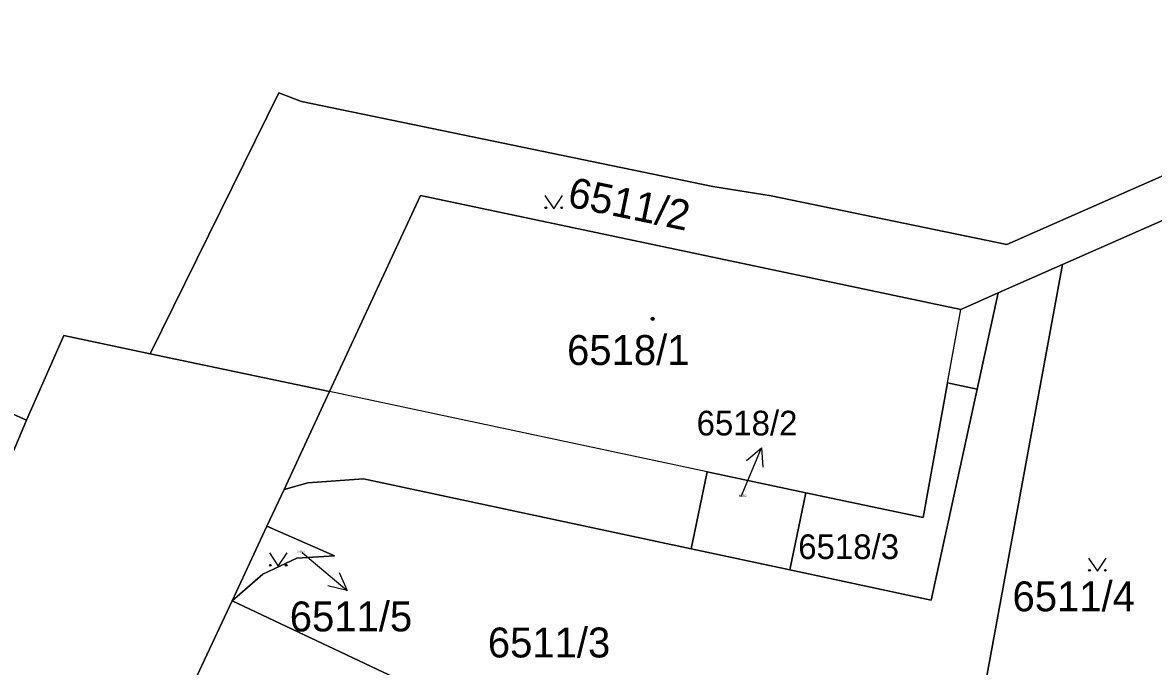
# Model space of a CAD drawing. Extents: x -596233 to -595156, y -1161235 to -1159375.
# Drawn here: x -595666.2 to -595602, y -1159770.3 to -1159733.8 of the extents above; entities that cross this region are included whole.
import ezdxf

# ---------------------------------------------------------------- set-up
doc = ezdxf.new("R2010")
doc.units = 0
for name, color, linetype in [('KN_CAR_KR', 7, 'Continuous'), ('KN_KULTURY', 7, 'Continuous'), ('KN_PARC_CIS_POM', 7, 'Continuous'), ('KN_PARC_CIS_POZ', 7, 'Continuous'), ('KN_PARC_CIS_STAV', 7, 'Continuous'), ('KN_PARC_PLOCHA', 7, 'Continuous'), ('PARC_C_SIPKA', 7, 'Continuous'), ('parcely_l', 7, 'Continuous')]:
    doc.layers.add(name, color=color, linetype=linetype)

msp = doc.modelspace()

# ---------------------------------------------------------------- linework, layer by layer
at = {"layer": 'KN_CAR_KR'}
for points in [[(-595613.66, -1159754.24), (-595612.91, -1159750.07)], [(-595627.3, -1159759.3), (-595648.75, -1159754.74)]]:
    msp.add_lwpolyline(points, dxfattribs=at)
at = {"layer": 'KN_KULTURY'}
for points in [[(-595636.5218, -1159743.6016), (-595636.0218, -1159744.3516), (-595635.5218, -1159743.6016)], [(-595652.1718, -1159763.9016), (-595651.6718, -1159764.6516), (-595651.1718, -1159763.9016)], [(-595605.6418, -1159764.1916), (-595605.1418, -1159764.9416), (-595604.6418, -1159764.1916)]]:
    msp.add_lwpolyline(points, dxfattribs=at)
for centre, radius in [((-595636.472, -1159744.3014), 0.05), ((-595635.5726, -1159744.3014), 0.05), ((-595630.4, -1159750.61), 0.09), ((-595630.4, -1159750.61), 0.0398), ((-595652.122, -1159764.6014), 0.05), ((-595651.2226, -1159764.6014), 0.05), ((-595605.592, -1159764.8914), 0.05), ((-595604.6926, -1159764.8914), 0.05)]:
    msp.add_circle(centre, radius, dxfattribs=at)
at = {"layer": 'KN_PARC_PLOCHA'}
for points in [[(-595617.99, -1159710.52), (-595593.56, -1159735.89), (-595594.35, -1159739.37), (-595610.29, -1159746.38), (-595623.67, -1159743.63), (-595626.99, -1159743.09), (-595650.34, -1159738.27), (-595651.63, -1159737.77), (-595658.95, -1159752.59), (-595663.84, -1159751.56), (-595665.97, -1159756.37), (-595670.08, -1159754.53), (-595668.77, -1159756.21), (-595668.02, -1159757.96), (-595667.59, -1159760.19), (-595676.51, -1159755.93), (-595683.73, -1159752.49), (-595712.27, -1159738.75), (-595725.27, -1159732.31)], [(-595667.59, -1159760.19), (-595665.97, -1159756.37), (-595663.84, -1159751.56), (-595658.95, -1159752.59), (-595648.75, -1159754.74), (-595651.34, -1159760.3), (-595652.31, -1159762.38), (-595654.29, -1159766.62), (-595658.43, -1159775.46), (-595660.96, -1159780.87), (-595663.52, -1159786.34), (-595666.06, -1159791.78), (-595669.89, -1159799.96)]]:
    msp.add_lwpolyline(points, dxfattribs=at)
for points in [[(-595594.35, -1159739.37), (-595594.88, -1159742.12), (-595607.13, -1159747.52), (-595610.78, -1159749.14), (-595612.91, -1159750.07), (-595643.59, -1159743.6), (-595648.75, -1159754.74), (-595658.95, -1159752.59), (-595651.63, -1159737.77), (-595650.34, -1159738.27), (-595626.99, -1159743.09), (-595623.67, -1159743.63), (-595610.29, -1159746.38)], [(-595593.55, -1159743.66), (-595596.38, -1159757.74), (-595599.1, -1159771.27), (-595601.91, -1159785.24), (-595600.16, -1159785.58), (-595590.55, -1159787.47), (-595592.08, -1159795.03), (-595591, -1159795.24), (-595591.24, -1159796.42), (-595592.32, -1159796.21), (-595614.1, -1159785.4), (-595607.13, -1159747.52), (-595594.88, -1159742.12), (-595595.12, -1159743.34)], [(-595610.78, -1159749.14), (-595611.97, -1159754.6), (-595613.66, -1159754.24), (-595615.04, -1159761.9), (-595621.7, -1159760.49), (-595627.3, -1159759.3), (-595628.22, -1159763.67), (-595646.83, -1159759.69), (-595649.99, -1159759.93), (-595651.34, -1159760.3), (-595648.75, -1159754.74), (-595643.59, -1159743.6), (-595612.91, -1159750.07)], [(-595614.1, -1159785.4), (-595619.94, -1159782.85), (-595638.07, -1159774.28), (-595645.38, -1159770.83), (-595654.29, -1159766.62), (-595652.55, -1159765.11), (-595650.62, -1159764.21), (-595648.48, -1159764.07), (-595652.31, -1159762.38), (-595651.34, -1159760.3), (-595649.99, -1159759.93), (-595646.83, -1159759.69), (-595628.22, -1159763.67), (-595622.61, -1159764.87), (-595614.59, -1159766.59), (-595611.97, -1159754.6), (-595610.78, -1159749.14), (-595607.13, -1159747.52)], [(-595665.97, -1159756.37), (-595667.59, -1159760.19), (-595668.02, -1159757.96), (-595668.77, -1159756.21), (-595670.08, -1159754.53)], [(-595611.97, -1159754.6), (-595614.59, -1159766.59), (-595622.61, -1159764.87), (-595621.7, -1159760.49), (-595615.04, -1159761.9), (-595613.66, -1159754.24)], [(-595621.7, -1159760.49), (-595622.61, -1159764.87), (-595628.22, -1159763.67), (-595627.3, -1159759.3)], [(-595654.29, -1159766.62), (-595652.31, -1159762.38), (-595648.48, -1159764.07), (-595650.62, -1159764.21), (-595652.55, -1159765.11)], [(-595638.07, -1159774.28), (-595642.23, -1159783.28), (-595643.95, -1159782.45), (-595645.19, -1159781.86), (-595649.51, -1159779.77), (-595658.43, -1159775.46), (-595654.29, -1159766.62), (-595645.38, -1159770.83)]]:
    msp.add_lwpolyline(points, close=True, dxfattribs=at)
at = {"layer": 'PARC_C_SIPKA'}
for points in [[(-595625.37, -1159760.7), (-595624.2278, -1159757.926)], [(-595625.0708, -1159758.6603), (-595624.2278, -1159757.926), (-595624.1462, -1159759.041)], [(-595650.32, -1159763.87), (-595650.05, -1159764.1), (-595647.7615, -1159766.0398)], [(-595648.2011, -1159765.0118), (-595647.7615, -1159766.0398), (-595648.8477, -1159765.7746)]]:
    msp.add_lwpolyline(points, dxfattribs=at)
at = {"layer": 'parcely_l'}
for points in [[(-595658.95, -1159752.59), (-595651.63, -1159737.77), (-595650.34, -1159738.27), (-595626.99, -1159743.09), (-595623.67, -1159743.63), (-595610.29, -1159746.38), (-595594.35, -1159739.37)], [(-595594.88, -1159742.12), (-595607.13, -1159747.52)], [(-595648.75, -1159754.74), (-595643.59, -1159743.6), (-595612.91, -1159750.07), (-595610.78, -1159749.14)], [(-595607.13, -1159747.52), (-595614.1, -1159785.4)], [(-595610.78, -1159749.14), (-595607.13, -1159747.52)], [(-595610.78, -1159749.14), (-595611.97, -1159754.6)], [(-595665.97, -1159756.37), (-595663.84, -1159751.56), (-595658.95, -1159752.59)], [(-595658.95, -1159752.59), (-595648.75, -1159754.74)], [(-595667.59, -1159760.19), (-595668.02, -1159757.96), (-595668.77, -1159756.21), (-595670.08, -1159754.53), (-595665.97, -1159756.37)], [(-595651.34, -1159760.3), (-595648.75, -1159754.74)], [(-595622.61, -1159764.87), (-595614.59, -1159766.59), (-595611.97, -1159754.6)], [(-595611.97, -1159754.6), (-595613.66, -1159754.24), (-595615.04, -1159761.9), (-595621.7, -1159760.49)], [(-595665.97, -1159756.37), (-595667.59, -1159760.19)], [(-595621.7, -1159760.49), (-595627.3, -1159759.3), (-595628.22, -1159763.67)], [(-595628.22, -1159763.67), (-595646.83, -1159759.69), (-595649.99, -1159759.93), (-595651.34, -1159760.3)], [(-595651.34, -1159760.3), (-595652.31, -1159762.38)], [(-595621.7, -1159760.49), (-595622.61, -1159764.87)], [(-595652.31, -1159762.38), (-595654.29, -1159766.62)], [(-595654.29, -1159766.62), (-595652.55, -1159765.11), (-595650.62, -1159764.21), (-595648.48, -1159764.07), (-595652.31, -1159762.38)], [(-595622.61, -1159764.87), (-595628.22, -1159763.67)], [(-595654.29, -1159766.62), (-595658.43, -1159775.46)], [(-595638.07, -1159774.28), (-595645.38, -1159770.83), (-595654.29, -1159766.62)]]:
    msp.add_lwpolyline(points, dxfattribs=at)

# ---------------------------------------------------------------- texts
at = {"layer": 'KN_PARC_CIS_POM'}
for s, p in [('6518/2', (-595625.5033, -1159760.7)), ('6511/5', (-595650.6033, -1159763.87))]:
    msp.add_text(s, height=0.1, dxfattribs=at).set_placement(p)
at = {"layer": 'KN_PARC_CIS_POZ'}
msp.add_text('6511/2', height=1.7, rotation=348.357369, dxfattribs=at).set_placement((-595635.3075, -1159744.208))
for s, height, p in [('6518/2', 1.4, (-595627.9066, -1159757.23)), ('6518/3', 1.4, (-595622.1366, -1159764.25)), ('6511/4', 1.7, (-595609.9666, -1159767.22)), ('6511/5', 1.7, (-595651.0166, -1159768.36)), ('6511/3', 1.7, (-595639.7666, -1159769.84))]:
    msp.add_text(s, height=height, dxfattribs=at).set_placement(p)
at = {"layer": 'KN_PARC_CIS_STAV'}
msp.add_text('6518/1', height=1.7, dxfattribs=at).set_placement((-595635.2666, -1159753.23))

doc.saveas('drawing.dxf')
